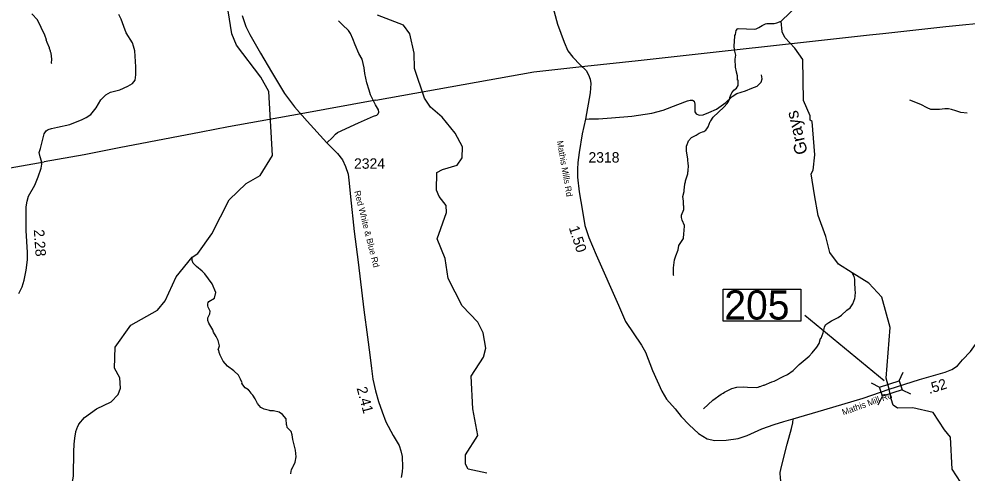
# Model space of a CAD drawing. Extents: x 1248089 to 1457196, y 820910 to 988753.
# Drawn here: x 1409048 to 1420415, y 887078 to 892525 of the extents above; entities that cross this region are included whole.
import ezdxf

# ---------------------------------------------------------------- set-up
doc = ezdxf.new("R2010")
doc.units = 0
for name, color, linetype in [('Exist Hydrographic Creek Single Shore', 7, 'Continuous'), ('Exist Hydrographic Misc Water Feature', 7, 'Continuous'), ('Exist Road Non-System Type 51', 7, 'Continuous'), ('Exist Road Secondary Structure Standard Bridge CELL', 7, 'Continuous'), ('Exist Road Secondary Structure Standard Bridge Number Label', 7, 'Continuous'), ('Exist Road Secondary Type 41 Attributed', 7, 'Continuous'), ('Exist Road Secondary Type 51 Attributed', 7, 'Continuous'), ('Exist Road Secondary Type 51 Label', 7, 'Continuous'), ('Exist Utilities Electrical Transmission Line', 7, 'Continuous'), ('Prop GRAU CAT1 Cell', 7, 'Continuous'), ('Prop Lane Lines', 7, 'Continuous'), ('Scratch_Level_4', 7, 'Continuous')]:
    doc.layers.add(name, color=color, linetype=linetype)

msp = doc.modelspace()

# ---------------------------------------------------------------- linework, layer by layer
at = {"layer": 'Exist Hydrographic Creek Single Shore'}
for points in [[(1410933, 889432), (1411124, 889666), (1411192, 889713), (1411360, 889949), (1411568, 890355), (1411772, 890551), (1411941, 890647), (1412087, 890887), (1412044, 891656), (1411947, 891825), (1411655, 892212), (1411599, 892348), (1411554, 892624)], [(1419506, 887969), (1419482, 888086), (1419445, 888217), (1419493, 888823), (1419392, 889187), (1419237, 889354), (1419039, 889479), (1418876, 889582), (1418770, 889725), (1418724, 889917), (1418629, 890169), (1418588, 890414), (1418545, 890668), (1418571, 890710), (1418591, 890893), (1418557, 891295), (1418533, 891311), (1418534, 891361), (1418454, 891546), (1418447, 892039), (1418349, 892175), (1418230, 892304), (1418198, 892370), (1418187, 892497), (1418393, 892700)], [(1409765, 887664), (1409833, 887744), (1409977, 887850), (1410154, 887932), (1410239, 888022), (1410265, 888097), (1410259, 888222), (1410195, 888338), (1410200, 888590), (1410388, 888852), (1410709, 889030), (1410802, 889143), (1410933, 889432)], [(1420341, 886965), (1420235, 887124), (1420219, 887510), (1420146, 887598), (1420010, 887803), (1419764, 887861), (1419582, 887856), (1419528, 887891), (1419506, 887969)], [(1409765, 887664), (1409748, 887638), (1409727, 887571), (1409714, 887495), (1409705, 887423), (1409702, 887333), (1409700, 887237), (1409698, 887145), (1409696, 887041), (1409678, 886931), (1409673, 886914)]]:
    msp.add_lwpolyline(points, dxfattribs=at)
at = {"layer": 'Exist Hydrographic Misc Water Feature'}
for points in [[(1409440, 891985), (1409438, 891993), (1409441, 892041), (1409435, 892114), (1409427, 892130), (1409427, 892138), (1409412, 892170), (1409412, 892178), (1409386, 892243), (1409374, 892275), (1409378, 892275), (1409356, 892332), (1409269, 892513), (1409201, 892586)], [(1414656, 887076), (1414432, 887123), (1414400, 887183), (1414402, 887298), (1414548, 887528), (1414488, 887848), (1414470, 888239), (1414617, 888469), (1414644, 888576), (1414614, 888761), (1414550, 888887), (1414362, 889084), (1414193, 889413), (1414156, 889653), (1414061, 889888), (1414175, 890204), (1414168, 890287), (1414087, 890397), (1414055, 890473), (1414059, 890683), (1414127, 890721), (1414303, 890770), (1414363, 890860), (1414366, 890992), (1414277, 891154), (1414123, 891348), (1413983, 891466), (1413910, 891575), (1413792, 891929), (1413787, 892113), (1413733, 892347), (1413660, 892450), (1413346, 892572)], [(1416901, 889443), (1416897, 889451), (1416895, 889475), (1416895, 889539), (1416909, 889635), (1416922, 889682), (1416950, 889754), (1416961, 889806), (1417015, 889892), (1417018, 889952), (1417024, 889984), (1417026, 890048), (1416999, 890113), (1416992, 890145), (1416993, 890171), (1417018, 890241), (1417019, 890287), (1417015, 890289), (1417016, 890340), (1417009, 890397), (1417023, 890457), (1417028, 890524), (1417032, 890532), (1417033, 890548), (1417041, 890572), (1417041, 890582), (1417067, 890668), (1417068, 890686), (1417072, 890700), (1417074, 890772), (1417070, 890780), (1417067, 890844), (1417052, 890941), (1417051, 891004), (1417055, 891008), (1417076, 891064), (1417113, 891103), (1417169, 891130), (1417202, 891153), (1417242, 891172), (1417258, 891176), (1417283, 891191), (1417297, 891207), (1417312, 891230), (1417337, 891294), (1417345, 891302), (1417370, 891345), (1417501, 891466), (1417538, 891509), (1417550, 891525), (1417567, 891557), (1417571, 891581), (1417586, 891624), (1417595, 891640), (1417621, 891672), (1417637, 891681), (1417652, 891695), (1417670, 891727), (1417670, 891789), (1417664, 891791), (1417662, 891843), (1417650, 891887), (1417652, 891891), (1417639, 891947), (1417637, 892043), (1417642, 892091), (1417628, 892156), (1417628, 892172), (1417624, 892180), (1417626, 892278), (1417631, 892300), (1417631, 892326), (1417638, 892340), (1417648, 892387), (1417662, 892405), (1417673, 892411), (1417869, 892402), (1417885, 892406), (1417917, 892421), (1417958, 892448), (1417998, 892468), (1418015, 892471), (1418102, 892469), (1418135, 892477), (1418187, 892497)], [(1412307, 887068), (1412310, 887100), (1412314, 887116), (1412331, 887152), (1412336, 887156), (1412360, 887207), (1412370, 887271), (1412363, 887351), (1412330, 887480), (1412323, 887536), (1412312, 887578), (1412265, 887625), (1412260, 887655), (1412254, 887658), (1412252, 887730), (1412209, 887780), (1412169, 887808), (1412098, 887825), (1412058, 887826), (1412050, 887830), (1412034, 887831), (1411986, 887844), (1411947, 887865), (1411908, 887913), (1411881, 887970), (1411852, 888011), (1411828, 888035), (1411826, 888043), (1411799, 888076), (1411760, 888101), (1411721, 888154), (1411722, 888159), (1411702, 888206), (1411679, 888253), (1411624, 888306), (1411547, 888362), (1411495, 888419), (1411460, 888492), (1411449, 888524), (1411444, 888554), (1411438, 888556), (1411451, 888604), (1411437, 888669), (1411413, 888717), (1411380, 888769), (1411371, 888794), (1411325, 888875), (1411313, 888907), (1411312, 888931), (1411314, 888941), (1411335, 888987), (1411340, 889018), (1411317, 889067), (1411313, 889083), (1411314, 889107), (1411318, 889123), (1411326, 889135), (1411391, 889177), (1411410, 889243), (1411363, 889346), (1411277, 889466), (1411246, 889499), (1411177, 889554), (1411138, 889595), (1411125, 889627), (1411124, 889666)], [(1417254, 887850), (1417368, 887954), (1417466, 888026), (1417490, 888037), (1417506, 888049), (1417597, 888092), (1417656, 888110), (1417737, 888113), (1417784, 888107), (1417896, 888104), (1417912, 888108), (1417928, 888115), (1417936, 888115), (1417976, 888134), (1417984, 888134), (1418073, 888172), (1418103, 888182), (1418210, 888237), (1418263, 888260), (1418332, 888309), (1418401, 888379), (1418522, 888482), (1418559, 888522), (1418613, 888588), (1418643, 888632), (1418660, 888691), (1418665, 888695), (1418690, 888759), (1418703, 888807), (1418705, 888831), (1418724, 888858), (1418757, 888885), (1418789, 888905), (1418870, 888943), (1418910, 888972), (1418974, 889030), (1419012, 889060), (1419045, 889107), (1419071, 889170), (1419075, 889194), (1419076, 889250), (1419073, 889266), (1419074, 889314), (1419070, 889323), (1419068, 889403), (1419060, 889435), (1419039, 889479)]]:
    msp.add_lwpolyline(points, dxfattribs=at)
at = {"layer": 'Exist Road Non-System Type 51'}
for points in [[(1412740, 891037), (1412806, 891101), (1412844, 891143), (1412866, 891164), (1413119, 891277), (1413300, 891357), (1413337, 891371), (1413356, 891386), (1413361, 891406), (1413357, 891435), (1413323, 891495), (1413261, 891616), (1413248, 891671), (1413218, 891760), (1413195, 891872), (1413188, 891937), (1413162, 892044), (1413123, 892109), (1413077, 892216), (1413049, 892287), (1413021, 892351), (1412997, 892386), (1412928, 892456), (1412877, 892503)], [(1415839, 891324), (1415885, 891325), (1415995, 891327), (1416153, 891337), (1416396, 891357), (1416634, 891395), (1416773, 891432), (1416948, 891498), (1417063, 891544), (1417097, 891550), (1417122, 891552), (1417145, 891540), (1417153, 891501), (1417150, 891437), (1417153, 891410), (1417167, 891386), (1417202, 891372), (1417251, 891375), (1417319, 891403), (1417410, 891442), (1417522, 891524), (1417599, 891596), (1417655, 891631), (1417758, 891664), (1417836, 891694), (1417897, 891720), (1417922, 891741), (1417946, 891767), (1417960, 891805), (1417950, 891856)], [(1419863, 891499), (1419731, 891550)]]:
    msp.add_lwpolyline(points, dxfattribs=at)
at = {"layer": 'Exist Road Secondary Structure Standard Bridge CELL'}
for p, q in [((1419600, 888186), (1419651, 888287)), ((1419264, 888160), (1419365, 888109)), ((1419636, 888078), (1419737, 888027)), ((1419350, 887898), (1419401, 887999))]:
    msp.add_line(p, q, dxfattribs=at)
msp.add_lwpolyline([(1419365, 888109), (1419600, 888186), (1419636, 888076), (1419401, 887999)], close=True, dxfattribs=at)
at = {"layer": 'Exist Road Secondary Structure Standard Bridge Number Label'}
msp.add_line((1419422, 888183), (1418472, 888969), dxfattribs=at)
msp.add_lwpolyline([(1417492, 889284), (1418421, 889284), (1418421, 888900), (1417492, 888900)], close=True, dxfattribs=at)
at = {"layer": 'Exist Road Secondary Type 41 Attributed'}
msp.add_lwpolyline([(1420417, 891396), (1420340, 891403), (1420279, 891423), (1420230, 891438), (1420193, 891447), (1420151, 891445), (1420087, 891438), (1420038, 891438), (1419981, 891440), (1419937, 891457), (1419863, 891499), (1419856, 891502)], dxfattribs=at)
at = {"layer": 'Exist Road Secondary Type 51 Attributed'}
for points in [[(1415423, 892762), (1415505, 892464), (1415583, 892248), (1415628, 892144), (1415687, 892065), (1415777, 891975), (1415850, 891908), (1415876, 891854), (1415895, 891804), (1415904, 891750), (1415898, 891638), (1415839, 891324), (1415800, 891147), (1415766, 890924), (1415749, 890802), (1415744, 890724), (1415746, 890628), (1415766, 890451), (1415805, 890220), (1415833, 890049), (1415881, 889903), (1415968, 889697), (1416235, 889091), (1416322, 888897), (1416513, 888611), (1416558, 888530), (1416645, 888310), (1416754, 888061), (1416813, 887963), (1416917, 887850), (1416988, 887757), (1417083, 887656), (1417196, 887552), (1417300, 887490), (1417390, 887468), (1417527, 887473), (1417671, 887493), (1417780, 887527), (1417955, 887608), (1418101, 887662), (1418219, 887698), (1418331, 887729)], [(1409852, 891341), (1409910, 891379), (1409972, 891457), (1410030, 891553), (1410091, 891613), (1410144, 891645), (1410257, 891675), (1410354, 891719), (1410407, 891751), (1410439, 891791), (1410449, 891855), (1410449, 891950), (1410436, 892141), (1410420, 892197), (1410407, 892240), (1410332, 892357), (1410303, 892434), (1410274, 892521), (1410245, 892580)], [(1411724, 892566), (1411768, 892436), (1411815, 892339), (1411945, 892116), (1412076, 891889), (1412233, 891631), (1412351, 891469), (1412502, 891298), (1412740, 891037), (1412866, 890909), (1412925, 890833), (1412963, 890755), (1412993, 890665), (1413008, 890557), (1413024, 890391), (1413066, 889975), (1413115, 889608), (1413184, 889037), (1413228, 888708), (1413254, 888497), (1413275, 888334), (1413291, 888206), (1413323, 888063), (1413357, 887938), (1413401, 887814), (1413447, 887691), (1413535, 887529), (1413605, 887409), (1413628, 887344), (1413643, 887276), (1413647, 887150), (1413643, 887091), (1413632, 887023)], [(1409044, 889233), (1409084, 889312), (1409109, 889390), (1409132, 889512), (1409151, 889634), (1409151, 889724), (1409132, 889989), (1409132, 890186), (1409132, 890273), (1409144, 890341), (1409161, 890400), (1409237, 890532), (1409279, 890633), (1409314, 890734), (1409321, 890782), (1409317, 890818), (1409300, 890872), (1409289, 890921), (1409304, 890971), (1409350, 891146), (1409373, 891184), (1409396, 891200), (1409436, 891211), (1409510, 891226), (1409659, 891259), (1409724, 891285), (1409796, 891314), (1409852, 891341)], [(1419482, 888086), (1419845, 888199), (1420154, 888289), (1420233, 888321), (1420299, 888366), (1420361, 888435), (1420457, 888538), (1420555, 888676), (1420634, 888774), (1420688, 888824), (1420747, 888860)], [(1418331, 887729), (1418699, 887835), (1419171, 887978), (1419482, 888086)], [(1417601, 884066), (1417763, 884223), (1417863, 884316), (1417982, 884452), (1418041, 884531), (1418080, 884588), (1418112, 884647), (1418172, 884811), (1418197, 884920), (1418206, 885091), (1418223, 885291), (1418238, 885549), (1418285, 886099), (1418307, 886387), (1418309, 886512), (1418305, 886579), (1418204, 886873), (1418177, 887013), (1418174, 887084), (1418189, 887156), (1418258, 887424), (1418312, 887612), (1418327, 887681), (1418331, 887729)]]:
    msp.add_lwpolyline(points, dxfattribs=at)
at = {"layer": 'Exist Utilities Electrical Transmission Line'}
msp.add_line((1413325, 891549), (1412431, 891388), dxfattribs=at)
for points in [[(1419405, 892351), (1420162, 892435), (1420723, 892490), (1422198, 893004), (1422781, 893204)], [(1415831, 891957), (1416474, 892027), (1419247, 892333), (1419405, 892351)], [(1413325, 891549), (1414529, 891767), (1415220, 891889), (1415831, 891957)], [(1412431, 891388), (1411559, 891230), (1411232, 891167)], [(1411232, 891167), (1410251, 890978), (1409829, 890893), (1409350, 890809)], [(1401773, 889468), (1402814, 889659), (1409350, 890809)]]:
    msp.add_lwpolyline(points, dxfattribs=at)

# ---------------------------------------------------------------- texts
at = {"layer": 'Exist Road Secondary Structure Standard Bridge Number Label'}
msp.add_text('205', height=350, dxfattribs=at).set_placement((1417505, 888919))
at = {"layer": 'Exist Road Secondary Type 51 Label'}
for s, rotation, p in [('Mathis Mills Rd', 279.8871, (1415497, 891058)), ('Red White & Blue Rd', 284.1903, (1413067, 890456)), ('Mathis Mill Rd', 19.964, (1418932, 887769))]:
    msp.add_text(s, height=75, rotation=rotation, dxfattribs=at).set_placement(p)
at = {"layer": 'Prop GRAU CAT1 Cell'}
for s, rotation, p in [('2.28', 274.0824, (1409225, 889996)), ('1.50', 288.0901, (1415639, 890021)), ('.52', 17.6056, (1419964, 888026)), ('2.41', 285.1614, (1413095, 888096))]:
    msp.add_text(s, height=125, rotation=rotation, dxfattribs=at).set_placement(p)
at = {"layer": 'Prop Lane Lines'}
for s, p in [('2318', (1415876, 890802)), ('2324', (1413065, 890728))]:
    msp.add_text(s, height=125, dxfattribs=at).set_placement(p)
at = {"layer": 'Scratch_Level_4'}
msp.add_text('Grays', height=150, rotation=103.3882, dxfattribs=at).set_placement((1418506, 890917))

doc.saveas('drawing.dxf')
